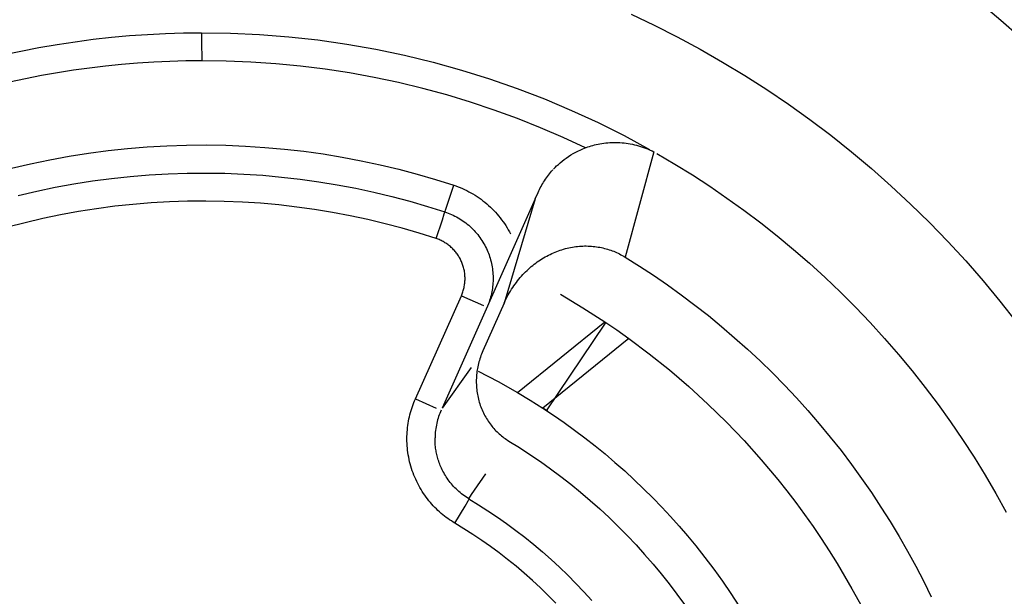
# Model space of a CAD drawing. Header units: millimetres. Extents: x -2637 to -1637, y 678 to 1678.
# Tile 266 of 348: x -2050.27 to -2043.26, y 1393.64 to 1397.75. Entities that reach past the tile are written whole.
import ezdxf

# ---------------------------------------------------------------- set-up
doc = ezdxf.new("R2010")
doc.units = ezdxf.units.MM
doc.layers.add('Make2D$B.SHOW mini', color=7, linetype='Continuous', true_color=0x000000)

msp = doc.modelspace()

# ---------------------------------------------------------------- linework, layer by layer
at = {"layer": 'Make2D$B.SHOW mini', "color": 18, "lineweight": -3, "true_color": 0x000000}
for points in [[(-2041.5892, 1395.7663), (-2041.6793, 1395.9074), (-2041.7727, 1396.0477), (-2041.8694, 1396.187), (-2041.9694, 1396.3252), (-2042.0728, 1396.4622), (-2042.1794, 1396.5979), (-2042.2893, 1396.7322), (-2042.4024, 1396.865), (-2042.5189, 1396.9962), (-2042.6385, 1397.1257), (-2042.7613, 1397.2533), (-2042.8873, 1397.3789), (-2043.0164, 1397.5025), (-2043.1486, 1397.6239), (-2043.2838, 1397.743), (-2043.4219, 1397.8597)], [(-2045.9172, 1397.7871), (-2045.7523, 1397.7087), (-2045.5886, 1397.6259), (-2045.4265, 1397.5386), (-2045.2661, 1397.447), (-2045.1075, 1397.351), (-2044.9509, 1397.2506), (-2044.7966, 1397.1461), (-2044.6446, 1397.0374), (-2044.4951, 1396.9246), (-2044.3484, 1396.8078), (-2044.2045, 1396.6871), (-2044.0637, 1396.5627), (-2043.926, 1396.4345), (-2043.7916, 1396.3028), (-2043.6606, 1396.1677), (-2043.5332, 1396.0294), (-2043.4095, 1395.8878), (-2043.2896, 1395.7433), (-2043.1736, 1395.5959)], [(-2050.3923, 1397.4979), (-2050.2642, 1397.5253), (-2050.1358, 1397.5501), (-2050.0071, 1397.5723), (-2049.8782, 1397.5919), (-2049.7492, 1397.6088), (-2049.6201, 1397.6231), (-2049.4911, 1397.6349), (-2049.3622, 1397.644), (-2049.2335, 1397.6506), (-2049.105, 1397.6546), (-2048.9769, 1397.656)], [(-2048.9769, 1397.656), (-2048.9769, 1397.656), (-2048.9769, 1397.656), (-2048.9769, 1397.656), (-2048.9769, 1397.6558), (-2048.9769, 1397.6552), (-2048.9769, 1397.6527), (-2048.9769, 1397.642), (-2048.9768, 1397.5974), (-2048.9766, 1397.456)], [(-2048.9769, 1397.656), (-2048.7706, 1397.653), (-2048.5637, 1397.6435), (-2048.3565, 1397.6273), (-2048.1495, 1397.6044), (-2047.9428, 1397.5748), (-2047.7368, 1397.5385), (-2047.5319, 1397.4956), (-2047.3284, 1397.446), (-2047.1266, 1397.3899), (-2046.9267, 1397.3274), (-2046.7292, 1397.2585), (-2046.5342, 1397.1835), (-2046.3422, 1397.1024), (-2046.1533, 1397.0153), (-2045.9679, 1396.9226), (-2045.7861, 1396.8244)], [(-2048.9766, 1397.456), (-2049.0904, 1397.4548), (-2049.2044, 1397.4515), (-2049.3186, 1397.4462), (-2049.433, 1397.4388), (-2049.5474, 1397.4292), (-2049.6618, 1397.4176), (-2049.7762, 1397.4039), (-2049.8905, 1397.388), (-2050.0047, 1397.37), (-2050.1186, 1397.3499), (-2050.2322, 1397.3277), (-2050.3456, 1397.3034)], [(-2046.2419, 1396.836), (-2046.4011, 1396.9097), (-2046.5629, 1396.9791), (-2046.7269, 1397.0442), (-2046.8929, 1397.1047), (-2047.0609, 1397.1607), (-2047.2306, 1397.2119), (-2047.4018, 1397.2584), (-2047.5743, 1397.3001), (-2047.7479, 1397.3369), (-2047.9224, 1397.3688), (-2048.0976, 1397.3957), (-2048.2733, 1397.4177), (-2048.4493, 1397.4347), (-2048.6253, 1397.4467), (-2048.8011, 1397.4538), (-2048.9766, 1397.456)], [(-2050.3307, 1396.6905), (-2050.1951, 1396.7222), (-2050.0584, 1396.7506), (-2049.921, 1396.7757), (-2049.7827, 1396.7974), (-2049.6439, 1396.8157), (-2049.5046, 1396.8306), (-2049.3649, 1396.8421), (-2049.2249, 1396.8502), (-2049.0849, 1396.8548), (-2048.9449, 1396.856), (-2048.805, 1396.8537), (-2048.6653, 1396.848), (-2048.5261, 1396.8389), (-2048.3874, 1396.8264), (-2048.2493, 1396.8106), (-2048.1119, 1396.7915), (-2047.9755, 1396.7691), (-2047.84, 1396.7434), (-2047.7056, 1396.7146), (-2047.5725, 1396.6827), (-2047.4406, 1396.6478), (-2047.3102, 1396.6098), (-2047.1812, 1396.569)], [(-2046.4704, 1396.6834), (-2046.4594, 1396.6949), (-2046.4478, 1396.7064), (-2046.4355, 1396.7178), (-2046.4226, 1396.7292), (-2046.4091, 1396.7405), (-2046.3948, 1396.7517), (-2046.3797, 1396.7628), (-2046.3639, 1396.7737), (-2046.3472, 1396.7844), (-2046.3296, 1396.7949), (-2046.3205, 1396.8), (-2046.3111, 1396.805), (-2046.3014, 1396.81), (-2046.2915, 1396.8148), (-2046.2814, 1396.8196), (-2046.271, 1396.8242), (-2046.2603, 1396.8288), (-2046.2493, 1396.8331), (-2046.2381, 1396.8374), (-2046.2266, 1396.8415), (-2046.2149, 1396.8453), (-2046.2029, 1396.8491), (-2046.1906, 1396.8526), (-2046.1781, 1396.8558), (-2046.1653, 1396.8589), (-2046.1524, 1396.8617), (-2046.1391, 1396.8643), (-2046.1257, 1396.8666), (-2046.1121, 1396.8686), (-2046.0982, 1396.8703), (-2046.0842, 1396.8717), (-2046.07, 1396.8727), (-2046.0556, 1396.8735), (-2046.0412, 1396.8739), (-2046.0266, 1396.8739), (-2046.0119, 1396.8736), (-2045.9971, 1396.8729), (-2045.9823, 1396.8719), (-2045.9675, 1396.8705), (-2045.9526, 1396.8687), (-2045.9378, 1396.8665), (-2045.923, 1396.864), (-2045.9083, 1396.8611), (-2045.8936, 1396.8578), (-2045.8791, 1396.8542), (-2045.8647, 1396.8502), (-2045.8505, 1396.8459), (-2045.8364, 1396.8412), (-2045.8225, 1396.8362), (-2045.8087, 1396.8309), (-2045.7951, 1396.8253), (-2045.7817, 1396.8193), (-2045.7684, 1396.813), (-2045.7553, 1396.8064)], [(-2045.7553, 1396.8064), (-2045.9601, 1396.057)], [(-2045.7333, 1396.7944), (-2045.6067, 1396.7199), (-2045.4812, 1396.6421), (-2045.3572, 1396.5613), (-2045.2345, 1396.4773), (-2045.1134, 1396.3903), (-2044.9941, 1396.3003), (-2044.8765, 1396.2073), (-2044.7608, 1396.1113), (-2044.6471, 1396.0125), (-2044.5355, 1395.9109), (-2044.4261, 1395.8066), (-2044.3191, 1395.6996), (-2044.2144, 1395.59), (-2044.1123, 1395.4779), (-2044.0127, 1395.3634), (-2043.9158, 1395.2466), (-2043.8217, 1395.1275), (-2043.7304, 1395.0063), (-2043.642, 1394.8831), (-2043.5566, 1394.758), (-2043.4741, 1394.631), (-2043.3948, 1394.5023), (-2043.3186, 1394.3721), (-2043.2456, 1394.2403)], [(-2046.58, 1396.518), (-2046.5751, 1396.5287), (-2046.57, 1396.5393), (-2046.5647, 1396.5498), (-2046.5591, 1396.5603), (-2046.5533, 1396.5707), (-2046.5473, 1396.581), (-2046.5411, 1396.5912), (-2046.5346, 1396.6013), (-2046.528, 1396.6113), (-2046.5211, 1396.6212), (-2046.514, 1396.631), (-2046.5067, 1396.6407), (-2046.4992, 1396.6502), (-2046.4915, 1396.6595), (-2046.4836, 1396.6688), (-2046.4755, 1396.6778)], [(-2050.2829, 1396.4964), (-2050.152, 1396.5269), (-2050.0202, 1396.5543), (-2049.8875, 1396.5785), (-2049.7541, 1396.5994), (-2049.6202, 1396.6171), (-2049.4857, 1396.6315), (-2049.3509, 1396.6426), (-2049.2159, 1396.6504), (-2049.0808, 1396.6548), (-2048.9456, 1396.656), (-2048.8106, 1396.6538), (-2048.6759, 1396.6483), (-2048.5416, 1396.6395), (-2048.4077, 1396.6275), (-2048.2745, 1396.6122), (-2048.1419, 1396.5937), (-2048.0103, 1396.5721), (-2047.8796, 1396.5474), (-2047.7499, 1396.5196), (-2047.6214, 1396.4888), (-2047.4942, 1396.4551), (-2047.3683, 1396.4185), (-2047.2439, 1396.379)], [(-2047.2439, 1396.379), (-2047.2439, 1396.379), (-2047.2439, 1396.379), (-2047.2439, 1396.3791), (-2047.2438, 1396.3792), (-2047.2436, 1396.3798), (-2047.2428, 1396.3822), (-2047.2395, 1396.3924), (-2047.2255, 1396.4347), (-2047.1812, 1396.569)], [(-2047.1812, 1396.569), (-2047.1656, 1396.5636), (-2047.15, 1396.5579), (-2047.1345, 1396.5517), (-2047.1191, 1396.5452), (-2047.1038, 1396.5382), (-2047.0886, 1396.5309), (-2047.0735, 1396.5231), (-2047.0586, 1396.515), (-2047.0438, 1396.5065), (-2047.0292, 1396.4976), (-2047.0148, 1396.4883), (-2047.0005, 1396.4787), (-2046.9865, 1396.4687), (-2046.9727, 1396.4583), (-2046.9592, 1396.4476), (-2046.9459, 1396.4365), (-2046.9329, 1396.4251), (-2046.9202, 1396.4134), (-2046.9077, 1396.4013), (-2046.8956, 1396.389), (-2046.8837, 1396.3763), (-2046.8722, 1396.3634), (-2046.8611, 1396.3503), (-2046.8502, 1396.3368), (-2046.8398, 1396.3232), (-2046.8297, 1396.3093), (-2046.8199, 1396.2952), (-2046.8105, 1396.2809), (-2046.8015, 1396.2664), (-2046.7929, 1396.2518), (-2046.7847, 1396.2369), (-2046.7768, 1396.222)], [(-2046.6007, 1396.4714), (-2047.2645, 1394.9804)], [(-2046.6007, 1396.4714), (-2046.8215, 1395.7297)], [(-2046.6007, 1396.4714), (-2046.58, 1396.518)], [(-2047.3065, 1396.1891), (-2047.4264, 1396.2271), (-2047.5477, 1396.2624), (-2047.6703, 1396.2949), (-2047.7941, 1396.3245), (-2047.9191, 1396.3513), (-2048.045, 1396.3752), (-2048.1719, 1396.396), (-2048.2996, 1396.4138), (-2048.428, 1396.4285), (-2048.5569, 1396.4401), (-2048.6864, 1396.4486), (-2048.8162, 1396.4539), (-2048.9463, 1396.456), (-2049.0765, 1396.4549), (-2049.2067, 1396.4506), (-2049.3368, 1396.4431), (-2049.4667, 1396.4324), (-2049.5962, 1396.4186), (-2049.7253, 1396.4015), (-2049.8538, 1396.3813), (-2049.9817, 1396.358), (-2050.1087, 1396.3316), (-2050.2348, 1396.3022), (-2050.3599, 1396.2698)], [(-2047.3065, 1396.1891), (-2047.2622, 1396.3234), (-2047.2483, 1396.3657), (-2047.2449, 1396.3759), (-2047.2441, 1396.3783), (-2047.2439, 1396.3788), (-2047.2439, 1396.379), (-2047.2439, 1396.379), (-2047.2439, 1396.379), (-2047.2439, 1396.379)], [(-2047.2439, 1396.379), (-2047.2319, 1396.3749), (-2047.2199, 1396.3704), (-2047.208, 1396.3656), (-2047.1961, 1396.3605), (-2047.1844, 1396.3551), (-2047.1728, 1396.3493), (-2047.1612, 1396.3432), (-2047.1498, 1396.3368), (-2047.1386, 1396.3301), (-2047.1275, 1396.323), (-2047.1165, 1396.3157), (-2047.1057, 1396.3081), (-2047.0952, 1396.3001), (-2047.0848, 1396.2919), (-2047.0746, 1396.2834), (-2047.0647, 1396.2746), (-2047.055, 1396.2656), (-2047.0456, 1396.2563), (-2047.0364, 1396.2468), (-2047.0274, 1396.2371), (-2047.0188, 1396.2271), (-2047.0104, 1396.2169), (-2047.0023, 1396.2066), (-2046.9945, 1396.196), (-2046.987, 1396.1853), (-2046.9798, 1396.1744), (-2046.973, 1396.1634), (-2046.9664, 1396.1522), (-2046.9601, 1396.141), (-2046.9542, 1396.1296), (-2046.9486, 1396.1181), (-2046.9433, 1396.1065), (-2046.9385, 1396.0952), (-2046.9339, 1396.0838), (-2046.9296, 1396.0721), (-2046.9255, 1396.0603), (-2046.9218, 1396.0484), (-2046.9183, 1396.0363), (-2046.9151, 1396.0241), (-2046.9123, 1396.0118), (-2046.9097, 1395.9994), (-2046.9074, 1395.9869), (-2046.9055, 1395.9743), (-2046.9039, 1395.9617), (-2046.9026, 1395.949), (-2046.9016, 1395.9362), (-2046.9009, 1395.9234), (-2046.9006, 1395.9106), (-2046.9006, 1395.8978), (-2046.9009, 1395.885), (-2046.9016, 1395.8722), (-2046.9026, 1395.8595), (-2046.9039, 1395.8467), (-2046.9055, 1395.8341), (-2046.9074, 1395.8215), (-2046.9097, 1395.809), (-2046.9123, 1395.7966), (-2046.9152, 1395.7843), (-2046.9183, 1395.7721), (-2046.9218, 1395.76), (-2046.9256, 1395.748), (-2046.9296, 1395.7363), (-2046.9339, 1395.7246), (-2046.9385, 1395.7131)], [(-2047.1267, 1395.7818), (-2047.1236, 1395.7888), (-2047.1208, 1395.7959), (-2047.1181, 1395.8031), (-2047.1156, 1395.8104), (-2047.1132, 1395.8179), (-2047.1111, 1395.8254), (-2047.1091, 1395.8329), (-2047.1074, 1395.8406), (-2047.1058, 1395.8483), (-2047.1044, 1395.8561), (-2047.1033, 1395.8639), (-2047.1023, 1395.8718), (-2047.1015, 1395.8797), (-2047.101, 1395.8876), (-2047.1007, 1395.8956), (-2047.1005, 1395.9035), (-2047.1006, 1395.9115), (-2047.1009, 1395.9194), (-2047.1014, 1395.9274), (-2047.1022, 1395.9353), (-2047.1031, 1395.9431), (-2047.1042, 1395.951), (-2047.1055, 1395.9588), (-2047.1071, 1395.9665), (-2047.1088, 1395.9741), (-2047.1107, 1395.9817), (-2047.1128, 1395.9892), (-2047.1151, 1395.9967), (-2047.1176, 1396.004), (-2047.1203, 1396.0112), (-2047.1231, 1396.0184), (-2047.1261, 1396.0254), (-2047.1293, 1396.0323), (-2047.1326, 1396.0392), (-2047.1362, 1396.0461), (-2047.14, 1396.0529), (-2047.1439, 1396.0596), (-2047.148, 1396.0662), (-2047.1523, 1396.0727), (-2047.1568, 1396.0792), (-2047.1615, 1396.0855), (-2047.1664, 1396.0917), (-2047.1714, 1396.0978), (-2047.1766, 1396.1038), (-2047.1819, 1396.1097), (-2047.1875, 1396.1154), (-2047.1931, 1396.121), (-2047.199, 1396.1264), (-2047.2049, 1396.1317), (-2047.211, 1396.1368), (-2047.2172, 1396.1417), (-2047.2236, 1396.1465), (-2047.2301, 1396.1511), (-2047.2366, 1396.1555), (-2047.2433, 1396.1597), (-2047.2501, 1396.1637), (-2047.2569, 1396.1676), (-2047.2638, 1396.1713), (-2047.2708, 1396.1747), (-2047.2779, 1396.178), (-2047.285, 1396.1811), (-2047.2921, 1396.1839), (-2047.2993, 1396.1866), (-2047.3065, 1396.1891)], [(-2046.8215, 1395.7297), (-2046.8147, 1395.7446), (-2046.8076, 1395.7591), (-2046.8004, 1395.7733), (-2046.7929, 1395.7873), (-2046.7852, 1395.8009), (-2046.7773, 1395.8142), (-2046.7692, 1395.8272), (-2046.7609, 1395.84), (-2046.7524, 1395.8524), (-2046.7438, 1395.8646), (-2046.7349, 1395.8765), (-2046.726, 1395.888), (-2046.7168, 1395.8994), (-2046.7075, 1395.9104), (-2046.6981, 1395.9212), (-2046.6885, 1395.9317), (-2046.6788, 1395.9419), (-2046.6689, 1395.9519), (-2046.659, 1395.9616), (-2046.6489, 1395.971), (-2046.6387, 1395.9802), (-2046.6283, 1395.9891), (-2046.6179, 1395.9978), (-2046.6073, 1396.0062), (-2046.5966, 1396.0143), (-2046.5857, 1396.0222), (-2046.5748, 1396.0298), (-2046.5637, 1396.0372), (-2046.5526, 1396.0443), (-2046.5413, 1396.0512), (-2046.5298, 1396.0578), (-2046.5183, 1396.0641), (-2046.5067, 1396.0702), (-2046.4949, 1396.0761), (-2046.4831, 1396.0817), (-2046.4712, 1396.0871), (-2046.4591, 1396.0921), (-2046.4471, 1396.097), (-2046.4349, 1396.1015), (-2046.4227, 1396.1058), (-2046.4104, 1396.1098), (-2046.398, 1396.1135), (-2046.3857, 1396.117), (-2046.3733, 1396.1202), (-2046.3608, 1396.1231), (-2046.3484, 1396.1257), (-2046.3359, 1396.128), (-2046.3234, 1396.13), (-2046.3109, 1396.1317), (-2046.2985, 1396.1331), (-2046.286, 1396.1343), (-2046.2736, 1396.1351), (-2046.2612, 1396.1357), (-2046.2488, 1396.136), (-2046.2365, 1396.136), (-2046.2243, 1396.1358), (-2046.2121, 1396.1352), (-2046.2, 1396.1345), (-2046.188, 1396.1334), (-2046.176, 1396.1322), (-2046.1642, 1396.1306), (-2046.1524, 1396.1288), (-2046.1408, 1396.1268), (-2046.1293, 1396.1246), (-2046.1179, 1396.1221), (-2046.1066, 1396.1193), (-2046.0955, 1396.1164), (-2046.0845, 1396.1132), (-2046.0736, 1396.1098), (-2046.0628, 1396.1061), (-2046.0521, 1396.1022), (-2046.0415, 1396.0981), (-2046.031, 1396.0938), (-2046.0207, 1396.0892), (-2046.0104, 1396.0844), (-2046.0001, 1396.0794), (-2045.99, 1396.0741), (-2045.98, 1396.0686), (-2045.97, 1396.0629), (-2045.9601, 1396.057)], [(-2045.9601, 1396.057), (-2045.8585, 1395.9932), (-2045.7579, 1395.927), (-2045.6584, 1395.8586), (-2045.5601, 1395.7878), (-2045.4631, 1395.7148), (-2045.3673, 1395.6396), (-2045.273, 1395.5622), (-2045.1801, 1395.4827), (-2045.0888, 1395.401), (-2044.9991, 1395.3173), (-2044.9111, 1395.2316), (-2044.8249, 1395.1439), (-2044.7404, 1395.0543), (-2044.6579, 1394.9628), (-2044.5773, 1394.8696), (-2044.4987, 1394.7746), (-2044.4221, 1394.678), (-2044.3477, 1394.5797), (-2044.2754, 1394.48), (-2044.2053, 1394.3788), (-2044.1374, 1394.2762), (-2044.0719, 1394.1723), (-2044.0086, 1394.0671), (-2043.9478, 1393.9608), (-2043.8892, 1393.8535), (-2043.8332, 1393.7451), (-2043.7795, 1393.6358)], [(-2047.4538, 1395.047), (-2047.1267, 1395.7818)], [(-2047.1267, 1395.7818), (-2046.9683, 1395.7117)], [(-2046.4207, 1395.7917), (-2046.2608, 1395.6962), (-2046.1057, 1395.5964)], [(-2046.8215, 1395.7297), (-2046.9733, 1395.3887)], [(-2046.7274, 1395.093), (-2046.1057, 1395.5964)], [(-2046.5201, 1394.9616), (-2046.0997, 1395.585)], [(-2046.1057, 1395.5964), (-2046.0194, 1395.5377), (-2045.9346, 1395.4776)], [(-2045.9346, 1395.4776), (-2046.5473, 1394.9815)], [(-2045.9346, 1395.4776), (-2045.7881, 1395.368), (-2045.645, 1395.2534), (-2045.5056, 1395.134), (-2045.3702, 1395.01), (-2045.239, 1394.8816), (-2045.1121, 1394.7489), (-2044.9898, 1394.6124), (-2044.8723, 1394.472)], [(-2046.9733, 1395.3887), (-2046.9782, 1395.3774), (-2046.9828, 1395.3662), (-2046.9871, 1395.3549), (-2046.9911, 1395.3436), (-2046.9949, 1395.3323), (-2046.9984, 1395.3209), (-2047.0016, 1395.3096), (-2047.0046, 1395.2982), (-2047.0073, 1395.2869), (-2047.0097, 1395.2755), (-2047.0119, 1395.264), (-2047.0139, 1395.2526), (-2047.0155, 1395.2411), (-2047.017, 1395.2296), (-2047.0181, 1395.2181), (-2047.0191, 1395.2066), (-2047.0197, 1395.195), (-2047.0202, 1395.1834), (-2047.0203, 1395.1718), (-2047.0203, 1395.1601), (-2047.02, 1395.1485), (-2047.0194, 1395.1369), (-2047.0186, 1395.1253), (-2047.0175, 1395.1137), (-2047.0161, 1395.1021), (-2047.0145, 1395.0905), (-2047.0126, 1395.079), (-2047.0105, 1395.0675), (-2047.0081, 1395.0561), (-2047.0054, 1395.0448), (-2047.0024, 1395.0335), (-2046.9992, 1395.0223), (-2046.9957, 1395.0111), (-2046.9919, 1395.0001), (-2046.9879, 1394.9891), (-2046.9836, 1394.9782), (-2046.9791, 1394.9675), (-2046.9743, 1394.9569), (-2046.9693, 1394.9464), (-2046.9641, 1394.9361), (-2046.9587, 1394.9259), (-2046.9531, 1394.9159), (-2046.9473, 1394.9061), (-2046.9413, 1394.8964), (-2046.9351, 1394.8869), (-2046.9287, 1394.8777), (-2046.9222, 1394.8686), (-2046.9155, 1394.8598), (-2046.9087, 1394.8511), (-2046.9018, 1394.8428), (-2046.8947, 1394.8346), (-2046.8874, 1394.8266), (-2046.88, 1394.8189), (-2046.8724, 1394.8114), (-2046.8647, 1394.804), (-2046.8568, 1394.7969), (-2046.8488, 1394.7899), (-2046.8406, 1394.7832), (-2046.8322, 1394.7766), (-2046.8237, 1394.7702), (-2046.815, 1394.764), (-2046.8061, 1394.758), (-2046.7971, 1394.7521), (-2046.7879, 1394.7463)], [(-2047.058, 1395.2699), (-2047.2645, 1394.9804)], [(-2047.0067, 1395.2446), (-2046.8649, 1395.1707), (-2046.7274, 1395.093)], [(-2046.7274, 1395.093), (-2046.6364, 1395.0381), (-2046.5473, 1394.9815)], [(-2047.1732, 1394.1612), (-2047.1856, 1394.1688), (-2047.198, 1394.1767), (-2047.2103, 1394.185), (-2047.2225, 1394.1935), (-2047.2346, 1394.2024), (-2047.2466, 1394.2116), (-2047.2584, 1394.2211), (-2047.2702, 1394.231), (-2047.2817, 1394.2412), (-2047.2932, 1394.2516), (-2047.3044, 1394.2624), (-2047.3155, 1394.2735), (-2047.3264, 1394.2849), (-2047.3371, 1394.2967), (-2047.3475, 1394.3087), (-2047.3577, 1394.321), (-2047.3677, 1394.3336), (-2047.3775, 1394.3464), (-2047.3869, 1394.3596), (-2047.3961, 1394.373), (-2047.405, 1394.3866), (-2047.4136, 1394.4005), (-2047.422, 1394.4147), (-2047.4299, 1394.429), (-2047.4376, 1394.4436), (-2047.445, 1394.4584), (-2047.452, 1394.4734), (-2047.4586, 1394.4886), (-2047.4649, 1394.5039), (-2047.4709, 1394.5194), (-2047.4764, 1394.535), (-2047.4816, 1394.5508), (-2047.4865, 1394.5667), (-2047.4909, 1394.5827), (-2047.495, 1394.5988), (-2047.4987, 1394.615), (-2047.502, 1394.6312), (-2047.5049, 1394.6475), (-2047.5074, 1394.6638), (-2047.5095, 1394.6801), (-2047.5113, 1394.6965), (-2047.5126, 1394.7128), (-2047.5136, 1394.7292), (-2047.5141, 1394.7455), (-2047.5143, 1394.7617), (-2047.5142, 1394.7779), (-2047.5136, 1394.794), (-2047.5127, 1394.8101), (-2047.5114, 1394.826), (-2047.5098, 1394.8419), (-2047.5078, 1394.8576), (-2047.5055, 1394.8732), (-2047.5028, 1394.8886), (-2047.4999, 1394.9039), (-2047.4966, 1394.9191), (-2047.4929, 1394.9341), (-2047.489, 1394.9489), (-2047.4848, 1394.9635), (-2047.4803, 1394.9779), (-2047.4755, 1394.9922), (-2047.4705, 1395.0062), (-2047.4652, 1395.02), (-2047.4596, 1395.0336), (-2047.4538, 1395.047)], [(-2047.4538, 1395.047), (-2047.307, 1394.9816)], [(-2047.2711, 1394.9656), (-2047.2758, 1394.9547), (-2047.2803, 1394.9435), (-2047.2846, 1394.9321), (-2047.2886, 1394.9205), (-2047.2924, 1394.9088), (-2047.2959, 1394.8968), (-2047.2991, 1394.8847), (-2047.3021, 1394.8724), (-2047.3047, 1394.86), (-2047.307, 1394.8474), (-2047.3091, 1394.8347), (-2047.3108, 1394.8219), (-2047.3122, 1394.8089), (-2047.3132, 1394.7959), (-2047.3139, 1394.7827), (-2047.3143, 1394.7695)], [(-2046.5473, 1394.9815), (-2046.4708, 1394.9307), (-2046.3952, 1394.8784), (-2046.3206, 1394.8245), (-2046.2469, 1394.7691), (-2046.1744, 1394.7122), (-2046.1029, 1394.6539), (-2046.0325, 1394.5942), (-2045.9633, 1394.5331), (-2045.8953, 1394.4706), (-2045.8286, 1394.4068), (-2045.7632, 1394.3418), (-2045.6991, 1394.2755), (-2045.6363, 1394.208), (-2045.575, 1394.1394), (-2045.515, 1394.0697), (-2045.4566, 1393.9989)], [(-2046.5129, 1394.959), (-2046.5472, 1394.9815)], [(-2047.0731, 1394.3344), (-2047.0841, 1394.3413), (-2047.0949, 1394.3484), (-2047.1055, 1394.3557), (-2047.1158, 1394.3633), (-2047.1259, 1394.3712), (-2047.1358, 1394.3793), (-2047.1454, 1394.3876), (-2047.1549, 1394.3961), (-2047.164, 1394.4049), (-2047.1729, 1394.4138), (-2047.1816, 1394.4229), (-2047.19, 1394.4323), (-2047.1981, 1394.4417), (-2047.2059, 1394.4513), (-2047.2135, 1394.4611), (-2047.2207, 1394.4709), (-2047.2277, 1394.4809), (-2047.2343, 1394.4909), (-2047.2407, 1394.501), (-2047.2467, 1394.5112), (-2047.2525, 1394.5214), (-2047.2579, 1394.5316), (-2047.2631, 1394.5417), (-2047.2679, 1394.5519), (-2047.2725, 1394.562), (-2047.2768, 1394.572), (-2047.2807, 1394.582), (-2047.2845, 1394.592), (-2047.2879, 1394.6018), (-2047.2911, 1394.6116), (-2047.2941, 1394.6213), (-2047.2968, 1394.6308), (-2047.2993, 1394.6403), (-2047.3015, 1394.6497), (-2047.3036, 1394.659), (-2047.3054, 1394.6682), (-2047.3071, 1394.6772), (-2047.3085, 1394.6862), (-2047.3098, 1394.695), (-2047.3109, 1394.7037), (-2047.3126, 1394.7208), (-2047.3137, 1394.7375), (-2047.3143, 1394.7537), (-2047.3143, 1394.7695)], [(-2046.7879, 1394.7463), (-2046.7125, 1394.6995), (-2046.6378, 1394.6508), (-2046.5639, 1394.6004), (-2046.4909, 1394.5483), (-2046.4188, 1394.4945), (-2046.3477, 1394.439), (-2046.2777, 1394.3819), (-2046.2088, 1394.3231), (-2046.141, 1394.2628), (-2046.0744, 1394.2009), (-2046.0091, 1394.1375), (-2045.9451, 1394.0726), (-2045.8825, 1394.0063), (-2045.8213, 1393.9386), (-2045.7615, 1393.8695), (-2045.7033, 1393.7992), (-2045.6465, 1393.7276), (-2045.5914, 1393.6547), (-2045.5379, 1393.5808)], [(-2047.0731, 1394.3344), (-2047.0538, 1394.3654), (-2047.0339, 1394.3957), (-2046.9524, 1394.5126)], [(-2044.8723, 1394.472), (-2044.8074, 1394.3903), (-2044.7439, 1394.3073), (-2044.682, 1394.2229), (-2044.6216, 1394.1374), (-2044.5628, 1394.0507), (-2044.5056, 1393.9628), (-2044.45, 1393.8738), (-2044.3962, 1393.7838), (-2044.344, 1393.6928), (-2044.2936, 1393.6008), (-2044.245, 1393.5079), (-2044.1981, 1393.4142), (-2044.1531, 1393.3197), (-2044.1098, 1393.2244), (-2044.0685, 1393.1284), (-2044.029, 1393.0318)], [(-2047.1732, 1394.1612), (-2047.1007, 1394.2826), (-2047.0778, 1394.3209), (-2047.0724, 1394.3301), (-2047.0711, 1394.3322), (-2047.0707, 1394.3328), (-2047.0707, 1394.3329), (-2047.0707, 1394.3329), (-2047.0706, 1394.3329), (-2047.0706, 1394.3329)], [(-2047.0731, 1394.3344), (-2047.0048, 1394.2927), (-2046.9372, 1394.2494), (-2046.8703, 1394.2044), (-2046.8042, 1394.1579), (-2046.7389, 1394.1097), (-2046.6746, 1394.0601), (-2046.6112, 1394.0089), (-2046.5488, 1393.9562), (-2046.4874, 1393.902), (-2046.4272, 1393.8464), (-2046.3681, 1393.7894), (-2046.3103, 1393.731), (-2046.2537, 1393.6712), (-2046.1984, 1393.6102)], [(-2046.4534, 1393.5913), (-2046.508, 1393.6464), (-2046.5637, 1393.7002), (-2046.6206, 1393.7527), (-2046.6784, 1393.8039), (-2046.7373, 1393.8537), (-2046.7971, 1393.902), (-2046.8579, 1393.9489), (-2046.9194, 1393.9944), (-2046.9818, 1394.0384), (-2047.0449, 1394.0808), (-2047.1087, 1394.1218), (-2047.1732, 1394.1612)], [(-2045.4566, 1393.9989), (-2045.3915, 1393.9167), (-2045.3281, 1393.8328), (-2045.2665, 1393.7475), (-2045.2068, 1393.6606), (-2045.149, 1393.5724), (-2045.0932, 1393.4828), (-2045.0393, 1393.3919), (-2044.9875, 1393.2999), (-2044.9378, 1393.2067), (-2044.8902, 1393.1124), (-2044.8447, 1393.0171), (-2044.8014, 1392.9209), (-2044.7604, 1392.8238), (-2044.7216, 1392.726), (-2044.685, 1392.6275), (-2044.6507, 1392.5284)]]:
    msp.add_lwpolyline(points, dxfattribs=at)

doc.saveas('drawing.dxf')
